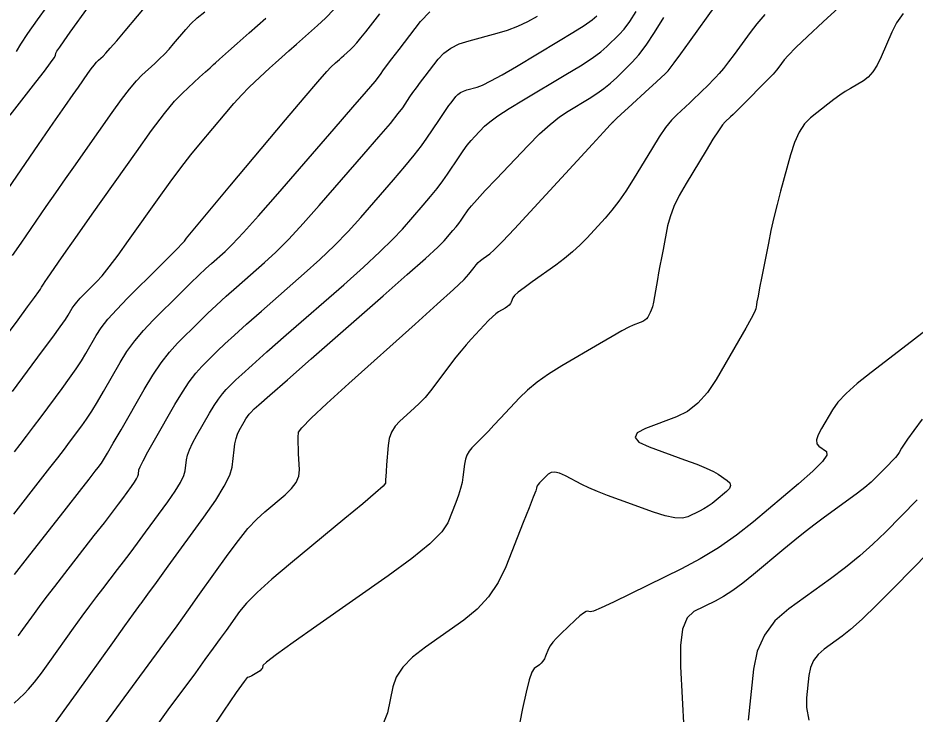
# Model space of a CAD drawing. Extents: x 2082232 to 2083549, y 592624 to 593832.
# Drawn here: x 2083402.7 to 2083457.6, y 592702.8 to 592745.4 of the extents above; entities that cross this region are included whole.
import ezdxf

# ---------------------------------------------------------------- set-up
doc = ezdxf.new("R2010")
doc.units = 0
doc.layers.add('DT_X_Contour_Major', color=7, linetype='Continuous')
doc.layers.add('DT_X_Contour_Minor', color=7, linetype='Continuous')

msp = doc.modelspace()

# ---------------------------------------------------------------- linework, layer by layer
at = {"layer": 'DT_X_Contour_Major'}
for points in [[(2083454.889, 592747.833), (2083452.018, 592745.179), (2083451.061, 592744.288), (2083450.343, 592743.604), (2083449.865, 592743.127), (2083449.626, 592742.858), (2083449.308, 592742.416), (2083449.157, 592742.225), (2083448.943, 592741.981), (2083448.665, 592741.685), (2083448.324, 592741.336), (2083447.33, 592740.338), (2083446.988, 592739.996), (2083446.709, 592739.719), (2083446.492, 592739.508), (2083446.338, 592739.362), (2083446.01, 592739.061), (2083445.844, 592738.867), (2083445.595, 592738.511), (2083445.261, 592737.992), (2083444.842, 592737.312), (2083443.614, 592735.281), (2083443.198, 592734.547), (2083442.871, 592733.87), (2083442.632, 592733.248), (2083442.483, 592732.682), (2083442.203, 592731.247), (2083442.103, 592730.727), (2083442.012, 592730.246), (2083441.931, 592729.802), (2083441.859, 592729.396), (2083441.681, 592728.364), (2083441.614, 592728.012), (2083441.55, 592727.731), (2083441.487, 592727.52), (2083441.425, 592727.38), (2083441.264, 592727.101), (2083441.19, 592727.001), (2083441.09, 592726.913), (2083440.964, 592726.835), (2083440.812, 592726.768), (2083440.371, 592726.603), (2083440.118, 592726.485), (2083439.69, 592726.256), (2083439.087, 592725.916), (2083438.31, 592725.464), (2083436.002, 592724.11), (2083435.19, 592723.608), (2083434.487, 592723.115), (2083433.892, 592722.632), (2083433.405, 592722.16), (2083432.25, 592720.912), (2083431.847, 592720.479), (2083431.504, 592720.115), (2083431.223, 592719.82), (2083431.001, 592719.595), (2083430.492, 592719.086), (2083430.32, 592718.882), (2083430.188, 592718.649), (2083430.095, 592718.389), (2083430.041, 592718.1), (2083429.95, 592717.295), (2083429.896, 592716.972), (2083429.805, 592716.607), (2083429.676, 592716.2), (2083429.508, 592715.752), (2083429.012, 592714.5), (2083428.644, 592713.945), (2083427.913, 592713.22), (2083426.819, 592712.323), (2083425.361, 592711.256), (2083420.99, 592708.183), (2083419.555, 592707.168), (2083418.526, 592706.427), (2083417.905, 592705.96), (2083417.691, 592705.768), (2083417.662, 592705.621), (2083417.638, 592705.565), (2083417.59, 592705.505), (2083417.516, 592705.443), (2083417.417, 592705.377), (2083417.12, 592705.197), (2083417.018, 592705.137), (2083416.934, 592705.092), (2083416.868, 592705.061), (2083416.821, 592705.045), (2083416.719, 592705.021), (2083416.534, 592704.786), (2083416.053, 592704.098), (2083415.277, 592702.958), (2083414.206, 592701.365)], [(2083400.922, 592724.574), (2083402.688, 592726.941), (2083403.271, 592727.723), (2083403.694, 592728.295), (2083403.957, 592728.657), (2083404.061, 592728.809), (2083404.126, 592728.933), (2083404.167, 592729.002), (2083404.24, 592729.116), (2083404.347, 592729.274), (2083404.487, 592729.477), (2083404.903, 592730.079), (2083405.166, 592730.456), (2083405.643, 592731.135), (2083406.334, 592732.117), (2083407.239, 592733.4), (2083409.938, 592737.227), (2083410.873, 592738.528), (2083411.655, 592739.56), (2083412.283, 592740.325), (2083412.757, 592740.822), (2083413.816, 592741.789), (2083414.175, 592742.116), (2083414.458, 592742.374), (2083414.664, 592742.562), (2083414.793, 592742.68), (2083415.035, 592742.901), (2083415.217, 592743.063), (2083415.579, 592743.384), (2083416.122, 592743.864), (2083416.845, 592744.503), (2083417.872, 592745.41)], [(2083402.699, 592707.578), (2083402.721, 592707.604), (2083402.992, 592707.963), (2083403.69, 592708.938), (2083404.003, 592709.367), (2083404.42, 592709.92), (2083404.94, 592710.599), (2083405.563, 592711.403), (2083407.362, 592713.713), (2083407.978, 592714.506), (2083408.475, 592715.151), (2083408.853, 592715.648), (2083409.113, 592715.998), (2083409.647, 592716.733), (2083409.824, 592716.987), (2083409.953, 592717.195), (2083410.035, 592717.36), (2083410.07, 592717.479), (2083410.098, 592717.738), (2083410.166, 592717.925), (2083410.348, 592718.292), (2083410.645, 592718.838), (2083411.055, 592719.564), (2083412.302, 592721.738), (2083412.757, 592722.496), (2083413.183, 592723.139), (2083413.583, 592723.668), (2083413.956, 592724.082), (2083414.912, 592725.033), (2083415.349, 592725.453), (2083415.943, 592725.998), (2083416.692, 592726.669), (2083417.597, 592727.466), (2083420.22, 592729.76), (2083421.175, 592730.62), (2083422.072, 592731.482), (2083422.911, 592732.345), (2083423.692, 592733.209), (2083425.697, 592735.516), (2083426.389, 592736.323), (2083426.96, 592737.015), (2083427.41, 592737.592), (2083427.74, 592738.055), (2083428.46, 592739.134), (2083428.709, 592739.506), (2083428.919, 592739.812), (2083429.088, 592740.053), (2083429.218, 592740.227), (2083429.509, 592740.606), (2083429.634, 592740.738), (2083429.79, 592740.85), (2083429.976, 592740.942), (2083430.194, 592741.014), (2083430.815, 592741.179), (2083431.14, 592741.305), (2083431.65, 592741.56), (2083432.344, 592741.944), (2083433.222, 592742.457), (2083435.81, 592743.996), (2083436.685, 592744.526), (2083437.368, 592744.962), (2083437.858, 592745.303), (2083438.157, 592745.55)], [(2083459.528, 592713.767), (2083456.379, 592710.56), (2083455.294, 592709.47), (2083454.4, 592708.607), (2083453.697, 592707.969), (2083453.185, 592707.558), (2083452.075, 592706.761), (2083451.704, 592706.436), (2083451.424, 592706.059), (2083451.235, 592705.628), (2083451.136, 592705.145), (2083450.993, 592703.786), (2083451.001, 592703.186), (2083451.133, 592702.408)]]:
    msp.add_lwpolyline(points, dxfattribs=at)
at = {"layer": 'DT_X_Contour_Minor'}
for points in [[(2083402.586, 592743.367), (2083402.857, 592743.821), (2083403.287, 592744.465), (2083403.874, 592745.298), (2083405.65, 592747.772)], [(2083401.26, 592733.786), (2083403.939, 592737.661), (2083404.846, 592738.971), (2083405.556, 592739.996), (2083406.069, 592740.735), (2083406.387, 592741.188), (2083406.971, 592742.016), (2083407.175, 592742.3), (2083407.352, 592742.53), (2083407.5, 592742.707), (2083407.62, 592742.83), (2083407.901, 592743.087), (2083408.065, 592743.255), (2083408.344, 592743.569), (2083408.739, 592744.027), (2083409.25, 592744.629), (2083410.767, 592746.429)], [(2083402.205, 592739.457), (2083403.782, 592741.492), (2083404.301, 592742.167), (2083404.674, 592742.663), (2083404.902, 592742.983), (2083404.985, 592743.124), (2083405.014, 592743.265), (2083405.075, 592743.385), (2083405.24, 592743.637), (2083405.507, 592744.024), (2083405.877, 592744.543), (2083406.999, 592746.106)], [(2083402.357, 592722.548), (2083404.197, 592725.027), (2083404.813, 592725.86), (2083405.279, 592726.502), (2083405.595, 592726.951), (2083405.762, 592727.208), (2083406.009, 592727.637), (2083406.125, 592727.813), (2083406.288, 592728.019), (2083406.498, 592728.253), (2083406.755, 592728.518), (2083407.503, 592729.262), (2083407.836, 592729.629), (2083408.274, 592730.173), (2083408.816, 592730.894), (2083409.464, 592731.791), (2083411.329, 592734.42), (2083412.011, 592735.367), (2083412.662, 592736.237), (2083413.279, 592737.029), (2083413.863, 592737.743), (2083415.378, 592739.544), (2083415.917, 592740.174), (2083416.4, 592740.713), (2083416.826, 592741.16), (2083417.195, 592741.517), (2083418.103, 592742.345), (2083418.462, 592742.67), (2083418.855, 592743.024), (2083419.284, 592743.406), (2083419.749, 592743.817), (2083421.034, 592744.952), (2083421.528, 592745.417), (2083422.049, 592745.962)], [(2083408, 592702.163), (2083408.734, 592703.161), (2083410.889, 592706.086), (2083411.678, 592707.161), (2083412.429, 592708.191), (2083413.141, 592709.177), (2083413.815, 592710.119), (2083415.56, 592712.57), (2083416.191, 592713.422), (2083416.775, 592714.142), (2083417.312, 592714.728), (2083417.802, 592715.18), (2083419.046, 592716.21), (2083419.452, 592716.595), (2083419.735, 592716.977), (2083419.897, 592717.357), (2083419.937, 592717.734), (2083419.879, 592718.736), (2083419.862, 592719.08), (2083419.852, 592719.36), (2083419.849, 592719.576), (2083419.855, 592719.729), (2083419.879, 592720.049), (2083420.078, 592720.325), (2083420.656, 592720.913), (2083421.614, 592721.812), (2083422.952, 592723.023), (2083427.025, 592726.668), (2083428.376, 592727.884), (2083429.375, 592728.798), (2083430.022, 592729.41), (2083430.317, 592729.72), (2083430.633, 592730.144), (2083430.756, 592730.297), (2083430.888, 592730.438), (2083431.029, 592730.566), (2083431.18, 592730.683), (2083431.594, 592730.976), (2083431.864, 592731.219), (2083432.366, 592731.727), (2083433.098, 592732.501), (2083434.062, 592733.541), (2083436.938, 592736.668), (2083437.882, 592737.694), (2083438.557, 592738.428), (2083438.962, 592738.87), (2083439.099, 592739.019), (2083439.104, 592739.028), (2083439.166, 592739.086), (2083439.348, 592739.254), (2083439.65, 592739.532), (2083440.072, 592739.919), (2083441.357, 592741.1), (2083441.784, 592741.493), (2083442.102, 592741.786), (2083442.31, 592741.98), (2083442.409, 592742.074), (2083442.526, 592742.191), (2083442.64, 592742.335), (2083442.895, 592742.679), (2083443.291, 592743.222), (2083443.827, 592743.965), (2083445.445, 592746.212)], [(2083402.354, 592730.876), (2083402.873, 592731.632), (2083404.421, 592733.87), (2083405.006, 592734.714), (2083405.599, 592735.566), (2083406.202, 592736.426), (2083406.813, 592737.294), (2083408.454, 592739.621), (2083409.03, 592740.419), (2083409.526, 592741.066), (2083409.942, 592741.562), (2083410.279, 592741.909), (2083411.071, 592742.631), (2083411.365, 592742.909), (2083411.655, 592743.202), (2083411.94, 592743.51), (2083412.221, 592743.833), (2083412.963, 592744.714), (2083413.278, 592745.055), (2083413.665, 592745.418), (2083414.125, 592745.803)], [(2083402.43, 592715.032), (2083404.067, 592717.124), (2083404.639, 592717.857), (2083405.127, 592718.488), (2083405.531, 592719.017), (2083405.852, 592719.443), (2083406.594, 592720.444), (2083406.886, 592720.856), (2083407.205, 592721.342), (2083407.549, 592721.902), (2083407.921, 592722.535), (2083408.946, 592724.323), (2083409.362, 592724.988), (2083409.839, 592725.643), (2083410.378, 592726.286), (2083410.978, 592726.919), (2083412.661, 592728.592), (2083413.253, 592729.175), (2083413.764, 592729.669), (2083414.195, 592730.075), (2083414.547, 592730.391), (2083415.377, 592731.117), (2083415.812, 592731.542), (2083416.493, 592732.272), (2083417.422, 592733.308), (2083418.597, 592734.649), (2083422.061, 592738.633), (2083423.205, 592739.951), (2083424.039, 592740.918), (2083424.562, 592741.532), (2083424.775, 592741.795), (2083424.93, 592742.028), (2083425.043, 592742.184), (2083425.264, 592742.479), (2083425.595, 592742.913), (2083426.035, 592743.486), (2083427.353, 592745.198), (2083427.917, 592745.794)], [(2083402.45, 592703.459), (2083403.067, 592704.032), (2083403.339, 592704.316), (2083403.69, 592704.739), (2083404.12, 592705.3), (2083404.631, 592705.999), (2083406.097, 592708.048), (2083406.621, 592708.776), (2083407.093, 592709.421), (2083407.513, 592709.983), (2083407.881, 592710.464), (2083408.793, 592711.635), (2083409.156, 592712.107), (2083409.562, 592712.645), (2083410.009, 592713.249), (2083410.499, 592713.918), (2083411.861, 592715.792), (2083412.311, 592716.437), (2083412.64, 592716.969), (2083412.849, 592717.388), (2083412.937, 592717.692), (2083413.01, 592718.353), (2083413.07, 592718.633), (2083413.196, 592718.977), (2083413.387, 592719.386), (2083413.645, 592719.86), (2083414.419, 592721.209), (2083414.7, 592721.679), (2083414.965, 592722.079), (2083415.213, 592722.407), (2083415.444, 592722.664), (2083416.038, 592723.254), (2083416.398, 592723.592), (2083417.032, 592724.163), (2083417.94, 592724.967), (2083419.123, 592726.004), (2083422.642, 592729.081), (2083423.857, 592730.159), (2083424.861, 592731.087), (2083425.655, 592731.864), (2083426.239, 592732.489), (2083427.515, 592733.957), (2083427.966, 592734.488), (2083428.365, 592734.981), (2083428.709, 592735.435), (2083429.001, 592735.851), (2083429.706, 592736.909), (2083429.965, 592737.286), (2083430.214, 592737.621), (2083430.452, 592737.915), (2083430.68, 592738.168), (2083431.273, 592738.789), (2083431.59, 592739.065), (2083432.093, 592739.427), (2083432.784, 592739.876), (2083433.663, 592740.411), (2083436.255, 592741.952), (2083437.141, 592742.493), (2083437.854, 592742.958), (2083438.394, 592743.348), (2083438.762, 592743.662), (2083439.511, 592744.401), (2083439.816, 592744.742), (2083440.168, 592745.213), (2083440.567, 592745.813)], [(2083402.473, 592718.844), (2083402.823, 592719.296), (2083403.212, 592719.805), (2083403.639, 592720.372), (2083404.104, 592720.995), (2083405.396, 592722.735), (2083405.85, 592723.358), (2083406.242, 592723.922), (2083406.572, 592724.426), (2083406.842, 592724.872), (2083407.478, 592725.98), (2083407.777, 592726.434), (2083408.198, 592726.964), (2083408.74, 592727.57), (2083409.404, 592728.252), (2083411.336, 592730.173), (2083411.976, 592730.812), (2083412.447, 592731.287), (2083412.749, 592731.6), (2083412.882, 592731.749), (2083413.01, 592731.93), (2083413.212, 592732.179), (2083413.722, 592732.793), (2083414.541, 592733.771), (2083415.668, 592735.112), (2083419.084, 592739.176), (2083420.218, 592740.521), (2083421.059, 592741.509), (2083421.605, 592742.141), (2083421.858, 592742.416), (2083422.14, 592742.674), (2083422.252, 592742.775), (2083422.374, 592742.885), (2083422.508, 592743.004), (2083422.652, 592743.131), (2083423.051, 592743.484), (2083423.223, 592743.651), (2083423.438, 592743.889), (2083423.697, 592744.197), (2083423.999, 592744.575), (2083424.864, 592745.677)], [(2083402.482, 592711.341), (2083403.27, 592712.349), (2083405.66, 592715.404), (2083406.454, 592716.418), (2083407.041, 592717.171), (2083407.423, 592717.662), (2083407.599, 592717.891), (2083407.793, 592718.152), (2083407.923, 592718.354), (2083408.168, 592718.762), (2083408.527, 592719.377), (2083409, 592720.199), (2083410.415, 592722.666), (2083410.942, 592723.537), (2083411.459, 592724.3), (2083411.967, 592724.954), (2083412.467, 592725.5), (2083413.787, 592726.813), (2083414.301, 592727.314), (2083414.853, 592727.834), (2083415.444, 592728.372), (2083416.072, 592728.929), (2083417.799, 592730.438), (2083418.493, 592731.081), (2083419.283, 592731.877), (2083420.166, 592732.827), (2083421.145, 592733.929), (2083423.879, 592737.074), (2083424.797, 592738.137), (2083425.499, 592738.966), (2083425.986, 592739.562), (2083426.258, 592739.925), (2083426.695, 592740.581), (2083426.876, 592740.845), (2083427.092, 592741.146), (2083427.342, 592741.483), (2083427.626, 592741.857), (2083428.431, 592742.902), (2083428.775, 592743.266), (2083429.205, 592743.575), (2083429.721, 592743.829), (2083430.321, 592744.027), (2083432.037, 592744.483), (2083432.674, 592744.677), (2083433.3, 592744.917), (2083433.915, 592745.203), (2083434.517, 592745.535)], [(2083404.946, 592702.217), (2083405.52, 592702.995), (2083406.27, 592704.035), (2083408.505, 592707.158), (2083409.239, 592708.185), (2083409.767, 592708.921), (2083410.087, 592709.368), (2083410.2, 592709.524), (2083410.224, 592709.556), (2083410.335, 592709.708), (2083410.649, 592710.139), (2083411.165, 592710.849), (2083411.885, 592711.839), (2083414.074, 592714.85), (2083414.798, 592715.888), (2083415.328, 592716.744), (2083415.663, 592717.416), (2083415.804, 592717.905), (2083415.921, 592718.967), (2083415.974, 592719.34), (2083416.043, 592719.663), (2083416.13, 592719.935), (2083416.234, 592720.157), (2083416.535, 592720.68), (2083416.644, 592720.863), (2083416.747, 592721.018), (2083416.843, 592721.145), (2083416.933, 592721.245), (2083417.164, 592721.474), (2083417.446, 592721.73), (2083418.121, 592722.327), (2083419.189, 592723.264), (2083420.648, 592724.542), (2083425.064, 592728.402), (2083426.539, 592729.698), (2083427.65, 592730.692), (2083428.4, 592731.382), (2083428.786, 592731.769), (2083429.333, 592732.398), (2083429.526, 592732.625), (2083429.697, 592732.837), (2083429.844, 592733.031), (2083429.969, 592733.21), (2083430.271, 592733.663), (2083430.463, 592733.908), (2083430.81, 592734.304), (2083431.313, 592734.849), (2083431.973, 592735.545), (2083433.939, 592737.602), (2083434.645, 592738.313), (2083435.288, 592738.903), (2083435.867, 592739.372), (2083436.384, 592739.721), (2083437.677, 592740.49), (2083438.147, 592740.787), (2083438.584, 592741.1), (2083438.991, 592741.429), (2083439.366, 592741.775), (2083440.324, 592742.718), (2083440.713, 592743.155), (2083441.163, 592743.756), (2083441.673, 592744.523), (2083442.244, 592745.455)], [(2083448.437, 592745.622), (2083447.942, 592745.059), (2083447.535, 592744.535), (2083446.567, 592743.191), (2083446.224, 592742.723), (2083445.919, 592742.33), (2083445.653, 592742.01), (2083445.425, 592741.764), (2083444.869, 592741.206), (2083444.649, 592740.988), (2083444.406, 592740.753), (2083444.138, 592740.501), (2083443.848, 592740.231), (2083443.041, 592739.49), (2083442.721, 592739.155), (2083442.366, 592738.707), (2083441.975, 592738.145), (2083441.55, 592737.47), (2083440.369, 592735.518), (2083439.93, 592734.821), (2083439.499, 592734.195), (2083439.075, 592733.641), (2083438.658, 592733.157), (2083437.558, 592731.96), (2083437.128, 592731.519), (2083436.665, 592731.093), (2083436.168, 592730.682), (2083435.638, 592730.287), (2083434.178, 592729.251), (2083433.694, 592728.899), (2083433.338, 592728.62), (2083433.109, 592728.414), (2083433.008, 592728.28), (2083432.909, 592728.02), (2083432.858, 592727.924), (2083432.778, 592727.83), (2083432.67, 592727.738), (2083432.534, 592727.649), (2083432.131, 592727.413), (2083431.963, 592727.296), (2083431.757, 592727.121), (2083431.516, 592726.888), (2083431.238, 592726.597), (2083430.45, 592725.746), (2083430.149, 592725.41), (2083429.839, 592725.041), (2083429.518, 592724.64), (2083429.188, 592724.206), (2083428.293, 592723.005), (2083427.958, 592722.574), (2083427.625, 592722.182), (2083427.293, 592721.829), (2083426.963, 592721.514), (2083426.084, 592720.728), (2083425.791, 592720.413), (2083425.572, 592720.061), (2083425.428, 592719.669), (2083425.357, 592719.239), (2083425.266, 592718.042), (2083425.237, 592717.643), (2083425.217, 592717.344), (2083425.206, 592717.146), (2083425.204, 592717.049), (2083425.211, 592716.923), (2083425.057, 592716.752), (2083424.589, 592716.334), (2083423.809, 592715.669), (2083422.714, 592714.758), (2083419.378, 592711.998), (2083418.245, 592711.038), (2083417.347, 592710.228), (2083416.684, 592709.568), (2083416.257, 592709.058), (2083415.431, 592707.898), (2083415.081, 592707.41), (2083414.652, 592706.818), (2083414.143, 592706.121), (2083413.553, 592705.32), (2083411.876, 592703.043), (2083411.258, 592702.195)], [(2083456.912, 592745.696), (2083456.515, 592745.118), (2083456.22, 592744.549), (2083455.571, 592743.046), (2083455.321, 592742.531), (2083455.056, 592742.113), (2083454.777, 592741.792), (2083454.483, 592741.568), (2083453.681, 592741.1), (2083453.369, 592740.908), (2083453.033, 592740.683), (2083452.675, 592740.424), (2083452.293, 592740.132), (2083451.244, 592739.309), (2083450.871, 592738.936), (2083450.541, 592738.432), (2083450.253, 592737.797), (2083450.007, 592737.033), (2083449.407, 592734.82), (2083449.192, 592733.998), (2083448.995, 592733.191), (2083448.817, 592732.4), (2083448.658, 592731.624), (2083448.258, 592729.576), (2083448.125, 592728.892), (2083448.026, 592728.376), (2083447.959, 592728.029), (2083447.926, 592727.85), (2083447.882, 592727.596), (2083447.804, 592727.402), (2083447.601, 592727.011), (2083447.275, 592726.423), (2083446.825, 592725.637), (2083445.46, 592723.278), (2083444.924, 592722.471), (2083444.339, 592721.819), (2083443.705, 592721.322), (2083443.024, 592720.98), (2083441.14, 592720.275), (2083440.624, 592720.007), (2083440.488, 592719.731), (2083440.732, 592719.446), (2083441.356, 592719.154), (2083443.528, 592718.364), (2083444.267, 592718.087), (2083444.855, 592717.847), (2083445.293, 592717.646), (2083445.579, 592717.483), (2083446.142, 592717.098), (2083446.297, 592716.947), (2083446.34, 592716.782), (2083446.271, 592716.603), (2083446.09, 592716.411), (2083445.457, 592715.879), (2083445.216, 592715.689), (2083444.967, 592715.515), (2083444.709, 592715.358), (2083444.444, 592715.217), (2083443.726, 592714.866), (2083443.393, 592714.785), (2083442.932, 592714.807), (2083442.342, 592714.932), (2083441.625, 592715.159), (2083439.542, 592715.901), (2083438.811, 592716.169), (2083438.182, 592716.417), (2083437.653, 592716.645), (2083437.226, 592716.853), (2083436.221, 592717.38), (2083435.872, 592717.535), (2083435.581, 592717.603), (2083435.347, 592717.584), (2083435.17, 592717.479), (2083434.773, 592717.082), (2083434.642, 592716.948), (2083434.548, 592716.842), (2083434.489, 592716.765), (2083434.467, 592716.716), (2083434.457, 592716.624), (2083434.403, 592716.467), (2083434.249, 592716.064), (2083433.995, 592715.415), (2083433.642, 592714.52), (2083432.565, 592711.807), (2083432.102, 592710.839), (2083431.519, 592709.97), (2083430.817, 592709.202), (2083429.996, 592708.532), (2083427.646, 592706.88), (2083426.86, 592706.264), (2083426.265, 592705.653), (2083425.861, 592705.048), (2083425.648, 592704.448), (2083425.333, 592702.857), (2083425.078, 592702.244)], [(2083458.247, 592726.24), (2083457.431, 592725.614), (2083454.947, 592723.707), (2083454.1, 592723.028), (2083453.423, 592722.421), (2083452.916, 592721.885), (2083452.578, 592721.422), (2083451.905, 592720.281), (2083451.706, 592719.891), (2083451.614, 592719.579), (2083451.63, 592719.343), (2083451.753, 592719.184), (2083452.224, 592718.862), (2083452.249, 592718.648), (2083451.971, 592718.247), (2083451.391, 592717.659), (2083450.508, 592716.883), (2083447.749, 592714.567), (2083446.697, 592713.735), (2083445.61, 592712.976), (2083444.488, 592712.292), (2083443.332, 592711.68), (2083440.202, 592710.148), (2083439.168, 592709.648), (2083438.412, 592709.297), (2083437.936, 592709.094), (2083437.739, 592709.04), (2083437.584, 592709.095), (2083437.494, 592709.076), (2083437.337, 592708.975), (2083437.115, 592708.794), (2083436.827, 592708.532), (2083435.97, 592707.726), (2083435.681, 592707.44), (2083435.455, 592707.187), (2083435.292, 592706.966), (2083435.192, 592706.779), (2083435.012, 592706.323), (2083434.937, 592706.163), (2083434.848, 592706.024), (2083434.746, 592705.905), (2083434.63, 592705.808), (2083434.302, 592705.578), (2083434.166, 592705.36), (2083434.005, 592704.879), (2083433.818, 592704.135), (2083433.605, 592703.128), (2083433.004, 592700.093)], [(2083458.079, 592720.841), (2083457.568, 592720.143), (2083457.187, 592719.615), (2083456.936, 592719.258), (2083456.816, 592719.071), (2083456.667, 592718.799), (2083456.583, 592718.674), (2083456.445, 592718.505), (2083456.252, 592718.292), (2083456.004, 592718.034), (2083455.27, 592717.286), (2083454.959, 592716.99), (2083454.577, 592716.664), (2083454.123, 592716.307), (2083453.597, 592715.92), (2083452.1, 592714.846), (2083451.523, 592714.422), (2083450.913, 592713.953), (2083450.271, 592713.439), (2083449.597, 592712.882), (2083447.757, 592711.337), (2083447.092, 592710.8), (2083446.478, 592710.348), (2083445.914, 592709.981), (2083445.4, 592709.7), (2083444.098, 592709.062), (2083443.68, 592708.673), (2083443.404, 592707.983), (2083443.269, 592706.993), (2083443.276, 592705.702), (2083443.482, 592701.859)], [(2083457.766, 592715.9), (2083455.825, 592713.923), (2083455.068, 592713.188), (2083454.255, 592712.468), (2083453.384, 592711.761), (2083452.457, 592711.069), (2083449.907, 592709.24), (2083449.055, 592708.494), (2083448.412, 592707.626), (2083447.977, 592706.637), (2083447.75, 592705.528), (2083447.422, 592702.406)]]:
    msp.add_lwpolyline(points, dxfattribs=at)

doc.saveas('drawing.dxf')
